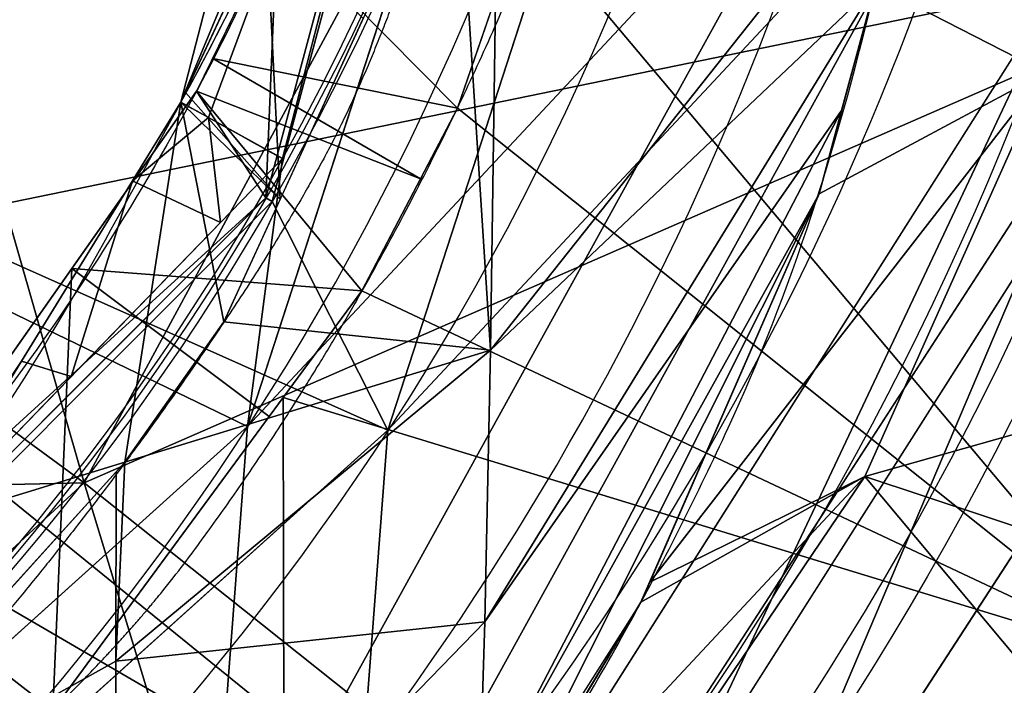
# Model space of a CAD drawing. Header units: millimetres. Extents: x -115 to 115, y -168 to 68.
# Tile 303 of 311: x 30 to 45, y -27 to -17. Entities that reach past the tile are written whole.
import ezdxf

# ---------------------------------------------------------------- set-up
doc = ezdxf.new("R2010")
doc.units = ezdxf.units.MM
doc.layers.add('100', color=7, linetype='Continuous', true_color=0xffffff)

msp = doc.modelspace()

# ---------------------------------------------------------------- linework, layer by layer
at = {"layer": '100', "color": 163, "linetype": 'Continuous', "extrusion": (0, 0, -1)}
msp.add_circle((0, 0, 49.99999999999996), 39.03610675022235, dxfattribs=at)
at = {"layer": '100', "color": 163, "linetype": 'Continuous'}
msp.add_circle((0, 0, -49.7986697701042), 38.91951514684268, dxfattribs=at)
at = {"layer": '100', "color": 163, "linetype": 'Continuous', "extrusion": (0, 0, -1)}
for centre, radius, start, end in [((-1.171784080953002e-15, 4.143383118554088e-17, -94.00000000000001), 68, 283.0679673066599, 256.9320326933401), ((-1.206143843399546e-15, 3.435976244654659e-17, -80.99999999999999), 65, 283.0679673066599, 256.9320326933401), ((-1.171784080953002e-15, 4.143383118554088e-17, -97.00000000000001), 51.02441921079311, 286.7387892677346, 253.2612107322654), ((-1.206143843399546e-15, 3.435976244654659e-17, -80.21468795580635), 50.45028773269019, 286.0923326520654, 253.9076673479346), ((-1.577721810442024e-30, -2.189528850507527e-47, 66.99999999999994), 42.49999999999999, 93.00180241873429, 273.0018024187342), ((-1.577721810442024e-30, 0, 49.99999999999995), 42.49999999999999, 93.00180241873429, 273.0018024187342), ((0, 0, -50), 38.84529946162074, 209.01147755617, 150.9892652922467), ((-1.577721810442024e-30, -1.094764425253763e-47, 51.20577136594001), 47.00000000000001, 118.2786293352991, 247.7249755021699), ((-1.577721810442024e-30, -1.094764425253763e-47, 65.79422863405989), 47.00000000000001, 118.2786293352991, 247.7249755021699), ((-1.171784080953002e-15, 4.143383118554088e-17, -100), 32.94127789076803, 283.1965942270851, 256.8034057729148), ((0, 0, -50), 38.84529946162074, 150.9892652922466, 209.01147755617), ((0, 0, -47.23112537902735), 37.00000000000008, 150.9892652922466, 209.0114775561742)]:
    msp.add_arc(centre, radius, start, end, dxfattribs=at)
at = {"layer": '100', "color": 163, "linetype": 'Continuous'}
for centre, radius, start, end in [((1.206143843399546e-15, 3.435976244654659e-17, 83.99999999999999), 68, 283.0679673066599, 256.9320326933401), ((1.206143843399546e-15, 3.435976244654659e-17, 80.99999999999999), 53.41795171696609, 285.9698255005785, 254.0301744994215), ((1.171784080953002e-15, 4.143383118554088e-17, 97.32142857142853), 49.08693978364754, 286.8231174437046, 253.1768825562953), ((-2.225613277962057, 0.05831476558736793, 49.99999999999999), 42.49999999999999, 266.9981975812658, 86.99819758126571), ((-2.225613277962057, 0.05831476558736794, 67), 42.49999999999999, 266.9981975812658, 86.99819758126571), ((-2.225613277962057, 0.05831476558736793, 65.79422863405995), 47.00000000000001, 292.2750244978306, 61.72137066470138), ((-2.225613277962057, 0.05831476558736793, 51.20577136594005), 47.00000000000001, 292.2750244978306, 61.72137066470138)]:
    msp.add_arc(centre, radius, start, end, dxfattribs=at)
at = {"layer": '100', "color": 163, "linetype": 'Continuous', "extrusion": (0.4849848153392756, 0.874522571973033, -4.078831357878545e-16)}
msp.add_arc((-40.00000000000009, 47.23112537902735), 3, 4.82384126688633e-11, 67.36245657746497, dxfattribs=at)
at = {"layer": '100', "color": 163, "linetype": 'Continuous'}
for points, knots in [([(5.500000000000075, 48.22118332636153, -3.356006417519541), (8.843492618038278, 47.93696190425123, -3.252109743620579), (12.17007273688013, 47.38536369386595, -3.047813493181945), (18.72599376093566, 45.66376233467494, -2.448763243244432), (21.83728518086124, 44.46446000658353, -2.024903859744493), (26.37774047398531, 42.36347203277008, -1.405790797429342), (27.87864075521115, 41.65374775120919, -1.150282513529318), (30.79299313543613, 40.13418312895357, -0.3834814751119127), (32.22497659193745, 39.32593613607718, 0.1117774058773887), (34.95318309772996, 37.66230146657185, 1.307352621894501), (36.2437341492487, 36.80815342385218, 2.00232219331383), (38.08775636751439, 35.53524561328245, 3.205647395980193), (38.68391094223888, 35.10842850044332, 3.634623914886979), (39.87460760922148, 34.30157559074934, 4.546402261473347), (40.4552258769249, 33.90579587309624, 5.051901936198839), (41.95660142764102, 32.57703915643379, 6.654369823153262), (42.89075959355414, 31.68307023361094, 7.764859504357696), (44.71110671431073, 29.87954523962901, 10.00766389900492), (45.60796411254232, 28.97488812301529, 11.13637137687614), (47.16708780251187, 26.96878933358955, 13.39558990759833), (47.8510788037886, 25.89543346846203, 14.53451790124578), (49.14961679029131, 23.69331171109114, 16.81538180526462), (49.76424483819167, 22.56313464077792, 17.96182887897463), (51.41920774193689, 19.01247567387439, 21.2723211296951), (52.26781825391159, 16.35236961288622, 23.32784474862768), (53.19232109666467, 11.90187634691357, 25.71665215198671), (53.44525096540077, 10.3602153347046, 26.3951732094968), (53.77296296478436, 7.118471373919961, 27.44145966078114), (53.86794885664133, 5.419585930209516, 27.8196702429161), (54.01125601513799, 1.995073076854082, 28.2873347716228), (54.03661265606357, 0.2447869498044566, 28.35981503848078), (53.97821803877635, -3.057360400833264, 28.18384256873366), (53.90229516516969, -4.682086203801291, 27.9466782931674), (53.69050085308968, -7.887577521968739, 27.21804821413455), (53.54166286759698, -9.478919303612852, 26.7125524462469), (53.07943116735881, -12.48048754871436, 25.43677281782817), (52.79464261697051, -13.91129221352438, 24.68160517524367), (51.77404493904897, -18.0207484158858, 22.11934356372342), (50.83578938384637, -20.44616960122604, 20.01372024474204), (48.52778358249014, -24.87054906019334, 15.65184999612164), (47.25265804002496, -26.98776770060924, 13.40710648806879), (44.86994897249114, -29.83247234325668, 10.13197661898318), (43.91491993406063, -30.62237758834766, 9.04984217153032), (42.14945856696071, -32.36367184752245, 6.892911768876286), (41.30182362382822, -33.27458760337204, 5.817124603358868), (39.17577321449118, -34.89153389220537, 3.874308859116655), (37.93592362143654, -35.69134346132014, 3.038959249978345), (35.47323636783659, -37.33921369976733, 1.570655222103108), (34.19566762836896, -38.15773704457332, 0.9370680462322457), (31.5216190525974, -39.73261494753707, -0.1384611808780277), (30.12810612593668, -40.49378066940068, -0.5806543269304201), (27.22445020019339, -41.96505631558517, -1.263284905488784), (25.71977436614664, -42.67515407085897, -1.483746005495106), (21.21725951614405, -44.74021758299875, -2.111267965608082), (18.12966582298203, -45.85030003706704, -2.513744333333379), (14.93328797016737, -46.65641755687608, -2.796799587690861)], [0, 0, 0, 0, 0.06249999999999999, 0.06249999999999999, 0.125, 0.125, 0.15625, 0.15625, 0.1875, 0.1875, 0.21875, 0.21875, 0.234375, 0.234375, 0.25, 0.25, 0.2812500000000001, 0.2812500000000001, 0.3125000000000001, 0.3125000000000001, 0.3437500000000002, 0.3437500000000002, 0.3750000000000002, 0.3750000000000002, 0.4375000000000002, 0.4375000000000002, 0.4687500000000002, 0.4687500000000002, 0.5000000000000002, 0.5000000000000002, 0.5312500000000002, 0.5312500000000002, 0.5625000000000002, 0.5625000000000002, 0.5937500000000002, 0.5937500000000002, 0.6250000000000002, 0.6250000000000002, 0.6875000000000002, 0.6875000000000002, 0.7500000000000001, 0.7500000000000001, 0.7812500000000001, 0.7812500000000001, 0.8125000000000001, 0.8125000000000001, 0.8437500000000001, 0.8437500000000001, 0.8750000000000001, 0.8750000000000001, 0.9062500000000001, 0.9062500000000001, 0.9375000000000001, 0.9375000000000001, 1, 1, 1, 1]), ([(9.499818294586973, -47.55666396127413, 3.678557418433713), (12.60057507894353, -46.95585818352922, 3.825944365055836), (15.6020397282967, -46.05660894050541, 4.059133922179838), (21.3385990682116, -43.63669490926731, 4.709932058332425), (24.10596770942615, -42.05013871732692, 5.033078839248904), (29.13240410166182, -38.61250811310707, 6.53666160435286), (31.44530393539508, -36.67584879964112, 7.70191645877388), (34.23765046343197, -33.81616965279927, 10.13288605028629), (35.05454582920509, -32.87530043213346, 11.08158573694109), (36.51250572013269, -30.96769794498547, 13.14135871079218), (37.13225477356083, -30.06190489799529, 14.29852975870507), (38.37024074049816, -28.15098485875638, 16.50481931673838), (38.95674674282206, -27.17410603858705, 17.607291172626), (40.06030826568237, -25.16405042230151, 19.80162909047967), (40.56230650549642, -24.16737294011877, 20.93397513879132), (42.02208614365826, -21.01157849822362, 24.15457861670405), (42.82593824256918, -18.58419373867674, 26.01575339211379), (43.74592470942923, -14.523517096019, 28.40550621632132), (44.00850327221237, -13.12463530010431, 29.10053318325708), (44.45627847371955, -10.21700776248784, 30.23255647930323), (44.63814950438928, -8.678159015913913, 30.59338200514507), (45.0003226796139, -3.958933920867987, 31.46896879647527), (45.12916660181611, -0.7176875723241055, 31.66115792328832), (44.9741568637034, 3.981772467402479, 31.36688311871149), (44.87852064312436, 5.54249140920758, 31.17344368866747), (44.64476489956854, 8.599409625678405, 30.60851321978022), (44.47096925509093, 10.10573300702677, 30.26537633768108), (43.81131157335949, 14.44310090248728, 28.60014688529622), (43.22564397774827, 17.12944438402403, 26.98430927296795), (42.05601807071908, 20.74972062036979, 24.20003533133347), (41.60106444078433, 21.9106953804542, 23.21880819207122), (40.638437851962, 24.01582521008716, 21.11202654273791), (40.14887860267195, 24.99085533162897, 19.99093535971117), (39.07377549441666, 26.97080762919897, 17.83023215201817), (38.49789681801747, 27.94156312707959, 16.75336028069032), (37.29129192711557, 29.82577857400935, 14.57681531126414), (36.68536118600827, 30.71907517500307, 13.44449161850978), (35.27965656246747, 32.59953826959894, 11.37563587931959), (34.47038563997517, 33.55932354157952, 10.38513991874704), (32.63708881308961, 35.4707117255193, 8.69586499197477), (31.61969124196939, 36.42793481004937, 8.002275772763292), (28.31859503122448, 39.23009226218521, 6.195506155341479), (25.78782720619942, 40.99079057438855, 5.427511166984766), (20.4388081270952, 44.07824668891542, 4.574639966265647), (17.55076331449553, 45.33684911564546, 4.249592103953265), (11.6543216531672, 47.19456644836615, 3.765350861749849), (8.618979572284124, 47.82166541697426, 3.608673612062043), (5.499999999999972, 48.15745406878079, 3.52779967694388)], [0, 0, 0, 0, 0.06250000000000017, 0.06250000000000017, 0.1250000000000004, 0.1250000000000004, 0.1875000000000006, 0.1875000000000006, 0.2187500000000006, 0.2187500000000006, 0.2500000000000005, 0.2500000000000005, 0.2812500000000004, 0.2812500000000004, 0.3125000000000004, 0.3125000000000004, 0.3750000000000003, 0.3750000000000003, 0.4062500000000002, 0.4062500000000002, 0.4375000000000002, 0.4375000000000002, 0.5, 0.5, 0.53125, 0.53125, 0.5624999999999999, 0.5624999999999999, 0.6249999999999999, 0.6249999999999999, 0.6562499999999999, 0.6562499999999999, 0.6874999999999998, 0.6874999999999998, 0.7187499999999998, 0.7187499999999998, 0.7499999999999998, 0.7499999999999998, 0.7812499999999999, 0.7812499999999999, 0.8124999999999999, 0.8124999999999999, 0.875, 0.875, 0.9375, 0.9375, 1, 1, 1, 1]), ([(38.79491690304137, 1.315119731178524, 40.86813583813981), (38.79492693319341, -5.260513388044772, 40.86813086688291), (37.81138902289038, -10.39496643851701, 41.32305013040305), (35.69724531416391, -16.48209621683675, 42.32257872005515), (35.24615473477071, -17.68128281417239, 42.54297252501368), (34.04925558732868, -19.91499766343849, 43.05762212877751), (33.35431029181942, -20.98513503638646, 43.29977259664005), (31.16121256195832, -24.17592980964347, 43.82970303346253), (29.5238275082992, -26.24236015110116, 43.96880025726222), (25.98044854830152, -30.03743033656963, 43.9235650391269), (23.92867467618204, -31.69882241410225, 43.82687481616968), (19.58324376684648, -34.60789968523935, 43.71872149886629), (17.29331136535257, -35.84014011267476, 43.66969027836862), (12.4693273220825, -37.84130863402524, 43.57378914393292), (9.934458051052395, -38.60238711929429, 43.52811328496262), (4.838270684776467, -39.58705732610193, 43.46082876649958), (2.249353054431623, -39.81953818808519, 43.4355857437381), (-5.634909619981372, -39.77542098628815, 43.49656003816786), (-10.81840024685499, -38.79938499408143, 43.75677128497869), (-18.13011706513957, -36.02249697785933, 44.22749107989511), (-20.45786249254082, -34.88795877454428, 44.38954422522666), (-24.90387120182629, -32.21136484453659, 44.65541058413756), (-27.03066059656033, -30.63029450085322, 44.78258317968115), (-29.92498364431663, -28.00602386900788, 44.73005881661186), (-30.86960387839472, -27.1149797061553, 44.6635095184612), (-32.55611966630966, -25.14726884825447, 44.49930651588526), (-33.27371458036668, -24.04709240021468, 44.42462818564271), (-35.44364808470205, -20.76250492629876, 44.19813866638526), (-36.63855510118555, -18.43976680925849, 44.08034873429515), (-39.66080140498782, -11.26547530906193, 43.83428292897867), (-40.82456853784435, -6.045685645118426, 43.80156047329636), (-40.99143120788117, 1.734591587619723, 43.79395063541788), (-40.7911772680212, 4.369605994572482, 43.80247056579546), (-39.89035479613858, 9.52334838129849, 43.84592578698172), (-39.19695092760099, 12.02822262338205, 43.8810287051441), (-37.36056260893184, 16.9039682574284, 44.01587301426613), (-36.2064481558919, 19.28635046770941, 44.1187951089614), (-34.22476020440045, 22.65328292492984, 44.32212007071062), (-33.4966156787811, 23.72987707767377, 44.39365930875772), (-32.01135951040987, 25.86311029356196, 44.5439670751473), (-31.12951580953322, 26.83550519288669, 44.64314556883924), (-28.23009528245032, 29.58405325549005, 44.81102577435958), (-26.21495974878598, 31.29621078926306, 44.72371124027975), (-21.78979600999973, 34.17995602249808, 44.47461933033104), (-19.41272164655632, 35.42315731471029, 44.31581790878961), (-12.11176096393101, 38.46387053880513, 43.83846818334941), (-6.829163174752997, 39.59880254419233, 43.53140740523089), (3.680504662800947, 39.96072025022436, 43.40185955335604), (9.049927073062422, 39.10029064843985, 43.50787225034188), (16.41242555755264, 36.26454439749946, 43.65036755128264), (18.79438103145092, 35.05688230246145, 43.70104152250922), (23.27251178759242, 32.19497786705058, 43.8089338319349), (25.36222597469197, 30.59111457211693, 43.88879290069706), (29.05955300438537, 26.82229662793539, 43.98163025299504), (30.74549112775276, 24.70944258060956, 43.88409444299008), (33.01873197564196, 21.49846694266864, 43.39627743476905), (33.73431497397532, 20.41265150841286, 43.17481566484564), (35.0172207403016, 18.16486164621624, 42.65372856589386), (35.51801457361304, 16.95402557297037, 42.4062316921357), (36.85876020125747, 13.20531838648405, 41.7754679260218), (37.55994717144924, 10.63334117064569, 41.43303917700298), (38.29053937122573, 6.676878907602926, 41.09277922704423), (38.4775483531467, 5.350875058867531, 41.00813624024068), (38.72976766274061, 2.685888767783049, 40.89589071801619), (38.79491690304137, 1.315119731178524, 40.86813583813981), (38.79492693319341, -5.260513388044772, 40.86813086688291)], [-0.01562499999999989, -0.01562499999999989, 0, 0, 0.06250000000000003, 0.06250000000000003, 0.07812500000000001, 0.07812500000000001, 0.09375000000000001, 0.09375000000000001, 0.125, 0.125, 0.15625, 0.15625, 0.1875, 0.1875, 0.2187499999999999, 0.2187499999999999, 0.2499999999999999, 0.2499999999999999, 0.3124999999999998, 0.3124999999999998, 0.3437499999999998, 0.3437499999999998, 0.3749999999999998, 0.3749999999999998, 0.3906249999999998, 0.3906249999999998, 0.4062499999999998, 0.4062499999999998, 0.4374999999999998, 0.4374999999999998, 0.4999999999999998, 0.4999999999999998, 0.5312499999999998, 0.5312499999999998, 0.5624999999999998, 0.5624999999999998, 0.5937499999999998, 0.5937499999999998, 0.6093749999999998, 0.6093749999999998, 0.6249999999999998, 0.6249999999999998, 0.6562499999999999, 0.6562499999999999, 0.6874999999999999, 0.6874999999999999, 0.7499999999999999, 0.7499999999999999, 0.8124999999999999, 0.8124999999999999, 0.8437499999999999, 0.8437499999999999, 0.8749999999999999, 0.8749999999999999, 0.90625, 0.90625, 0.921875, 0.921875, 0.9375, 0.9375, 0.9687500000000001, 0.9687500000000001, 0.9843750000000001, 0.9843750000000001, 1, 1, 1.0625, 1.0625]), ([(-35.26833230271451, -17.64026492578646, -42.5335013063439), (-33.40268805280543, -21.12091211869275, -43.33550713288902), (-31.84642606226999, -23.23537784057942, -43.72095552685), (-28.52792634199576, -27.37992635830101, -44.0087126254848), (-26.70423549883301, -29.36297916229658, -43.91751301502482), (-20.55498562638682, -34.34207710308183, -43.72084312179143), (-15.75546352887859, -36.85936334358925, -43.62931280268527), (-8.116320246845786, -39.03886212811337, -43.50116416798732), (-5.469494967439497, -39.5042896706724, -43.46291794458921), (-0.2113243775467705, -39.88984798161, -43.44021135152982), (2.428242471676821, -39.82412365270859, -43.46406733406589), (10.37557307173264, -38.91587745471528, -43.69706352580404), (15.47927394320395, -37.37108199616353, -44.05939395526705), (22.52682146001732, -33.73508186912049, -44.51804533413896), (24.75366438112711, -32.34391035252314, -44.66040318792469), (27.84867535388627, -29.89288241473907, -44.76063934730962), (28.83764859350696, -29.01190978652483, -44.76442864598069), (30.77414658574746, -27.18428914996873, -44.67831512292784), (31.69471706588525, -26.2245359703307, -44.58550224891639), (34.04225780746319, -23.08615718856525, -44.33774396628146), (35.37372940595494, -20.83512686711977, -44.2018549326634), (37.70505081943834, -16.10660969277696, -43.98728887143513), (38.65662249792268, -13.66219228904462, -43.91872568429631), (40.80350953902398, -6.147726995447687, -43.7907984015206), (41.27374132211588, -0.7945069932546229, -43.78107806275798), (40.42043279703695, 6.976634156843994, -43.82016120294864), (39.87742274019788, 9.577024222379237, -43.84359567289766), (38.31879010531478, 14.58777285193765, -43.94158944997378), (37.31589621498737, 16.9974254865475, -44.01903005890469), (35.50648302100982, 20.48070464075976, -44.1905140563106), (34.86292388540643, 21.63264446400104, -44.25632656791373), (33.4201194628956, 23.831723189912, -44.40830726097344), (32.71142823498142, 24.94309422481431, -44.47558197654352), (31.04397283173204, 26.94028983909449, -44.64343227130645), (30.09323002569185, 27.83465735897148, -44.71792782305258), (28.15831795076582, 29.59889661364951, -44.76330925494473), (27.15632983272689, 30.46320262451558, -44.74370340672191), (24.01388180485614, 32.84596336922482, -44.62036985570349), (21.77070046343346, 34.17904389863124, -44.46967116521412), (17.06904705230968, 36.48325407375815, -44.16365207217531), (14.60583439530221, 37.4268445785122, -43.99686137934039), (7.096518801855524, 39.55454022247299, -43.56893803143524), (1.773161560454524, 40.10462298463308, -43.42401733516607), (-8.563318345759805, 39.20213950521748, -43.48601592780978), (-13.71102501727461, 37.67088774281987, -43.59227546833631), (-20.60342957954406, 33.9968744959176, -43.74284642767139), (-22.82233619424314, 32.52979082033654, -43.79141047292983), (-26.8532224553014, 29.21650710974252, -43.92440089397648), (-28.60012684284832, 27.29361956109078, -44.00569786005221), (-31.85616133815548, 23.21846960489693, -43.71669543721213), (-33.40537931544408, 21.09563761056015, -43.33097330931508), (-35.21608206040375, 17.74634332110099, -42.55796717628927), (-35.67058989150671, 16.55226473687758, -42.33515702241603), (-36.51739038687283, 14.12613257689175, -41.93510271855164), (-36.89808615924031, 12.88642205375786, -41.75169094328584), (-38.56426630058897, 6.588425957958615, -40.95458005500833), (-39.0884591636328, 1.313298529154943, -40.73666414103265), (-38.38395686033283, -6.439749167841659, -41.04959798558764), (-37.91237961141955, -9.032907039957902, -41.26656226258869), (-36.92722561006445, -12.78590966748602, -41.73761645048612), (-36.55192051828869, -14.01875651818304, -41.91844206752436), (-35.70916418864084, -16.45024062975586, -42.31700397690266), (-35.26833230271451, -17.64026492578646, -42.5335013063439), (-33.40268805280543, -21.12091211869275, -43.33550713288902)], [-0.015625, -0.015625, 0, 0, 0.03125, 0.03125, 0.0625, 0.0625, 0.125, 0.125, 0.15625, 0.15625, 0.1875, 0.1875, 0.25, 0.25, 0.28125, 0.28125, 0.296875, 0.296875, 0.3125, 0.3125, 0.34375, 0.34375, 0.375, 0.375, 0.4375, 0.4375, 0.46875, 0.46875, 0.5, 0.5, 0.515625, 0.515625, 0.53125, 0.53125, 0.546875, 0.546875, 0.5625, 0.5625, 0.59375, 0.59375, 0.625, 0.625, 0.6875, 0.6875, 0.75, 0.75, 0.78125, 0.78125, 0.8125, 0.8125, 0.84375, 0.84375, 0.859375, 0.859375, 0.875, 0.875, 0.9375, 0.9375, 0.96875, 0.96875, 0.984375, 0.984375, 1, 1, 1.03125, 1.03125]), ([(32.35733516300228, -17.94443816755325, 47.23112537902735), (31.36890465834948, -19.72677188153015, 46.67280692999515), (30.41392829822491, -21.5681204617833, 46.35054753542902), (28.06045820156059, -25.00194769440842, 45.96981682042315), (26.65878139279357, -26.62729985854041, 45.90008604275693), (23.50653064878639, -29.38795106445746, 45.94267311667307), (21.80251150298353, -30.60229609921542, 45.99894333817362), (18.20982767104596, -32.79300631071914, 46.06791642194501), (16.32546901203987, -33.74010883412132, 46.09865275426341), (10.50669154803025, -36.07866287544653, 46.19585321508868), (6.335359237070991, -36.9788606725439, 46.28261333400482), (-1.988945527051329, -37.45291264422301, 46.30098646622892), (-6.225755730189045, -37.06989170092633, 46.11482562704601), (-14.35780236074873, -35.40235151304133, 45.60986506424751), (-18.39155798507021, -34.1079449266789, 45.38555566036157), (-23.92937613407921, -31.12090662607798, 45.30521229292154), (-25.69079273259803, -29.97039946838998, 45.31102715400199), (-28.81817262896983, -27.10429055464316, 45.31374423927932), (-30.06237448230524, -25.43605429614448, 45.30558568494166), (-33.29705725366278, -20.06522161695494, 45.35065827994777), (-34.99712722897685, -16.21703502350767, 45.47134130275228), (-37.40334029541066, -8.284834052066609, 45.58415255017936), (-38.07201219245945, -4.063885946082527, 45.60015604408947), (-38.05622838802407, 4.222557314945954, 45.59938811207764), (-37.39207036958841, 8.362335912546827, 45.58369873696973), (-34.93358338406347, 16.38288427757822, 45.4685525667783), (-33.22849300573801, 20.20062026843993, 45.34868365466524), (-29.94685313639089, 25.59255981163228, 45.3053878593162), (-28.67928613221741, 27.23627438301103, 45.31321481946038), (-25.59097675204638, 30.03433949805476, 45.3104706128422), (-23.80191284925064, 31.20974860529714, 45.3055880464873), (-18.27626893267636, 34.14598012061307, 45.38924171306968), (-14.2245163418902, 35.44599477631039, 45.61515918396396), (-6.085625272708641, 37.08707631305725, 46.12246450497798), (-1.909528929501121, 37.45890425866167, 46.30377409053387), (6.479501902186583, 36.96104188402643, 46.27743771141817), (10.5725544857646, 36.06267086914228, 46.19598020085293), (16.4263537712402, 33.69310244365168, 46.09750398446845), (18.28673148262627, 32.7498268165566, 46.06687250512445), (21.83750355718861, 30.57672575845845, 45.99818669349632), (23.54461762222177, 29.36092411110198, 45.94094036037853), (26.71294991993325, 26.57334220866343, 45.90061004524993), (28.06189164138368, 24.99852388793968, 45.9707311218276), (30.40414218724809, 21.58336220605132, 46.34855791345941), (31.3719849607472, 19.72127181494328, 46.67449397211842), (32.35756781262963, 17.94401864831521, 47.23112537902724)], [0, 0, 0, 0, 0.03124999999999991, 0.03124999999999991, 0.06249999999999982, 0.06249999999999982, 0.09374999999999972, 0.09374999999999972, 0.1249999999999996, 0.1249999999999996, 0.1874999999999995, 0.1874999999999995, 0.2499999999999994, 0.2499999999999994, 0.3124999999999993, 0.3124999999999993, 0.3437499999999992, 0.3437499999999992, 0.3749999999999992, 0.3749999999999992, 0.4374999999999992, 0.4374999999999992, 0.4999999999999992, 0.4999999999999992, 0.5624999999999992, 0.5624999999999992, 0.6249999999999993, 0.6249999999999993, 0.6562499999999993, 0.6562499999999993, 0.6874999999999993, 0.6874999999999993, 0.7499999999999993, 0.7499999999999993, 0.8124999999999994, 0.8124999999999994, 0.8749999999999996, 0.8749999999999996, 0.9062499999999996, 0.9062499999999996, 0.9374999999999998, 0.9374999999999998, 0.9687499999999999, 0.9687499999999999, 1, 1, 1, 1]), ([(-32.87789584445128, 16.97185802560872, -46.99999999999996), (-30.98448002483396, 20.63978454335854, -47.3905112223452), (-28.49311297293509, 24.03892289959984, -47.55895071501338), (-22.54441979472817, 29.69259648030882, -47.57118242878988), (-19.04480209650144, 32.0362469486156, -47.50639756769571), (-11.56589676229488, 35.42066520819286, -47.45376133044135), (-7.495890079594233, 36.49454465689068, -47.42381991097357), (0.6705477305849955, 37.24728325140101, -47.4014136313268), (4.869292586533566, 36.9369941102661, -47.44170774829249), (12.84079982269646, 35.02016559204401, -47.67334432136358), (16.71920620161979, 33.38990694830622, -47.84116321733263), (23.64572690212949, 29.02134437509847, -48.11235814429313), (26.78436290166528, 26.19662361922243, -48.18683416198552), (31.75784000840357, 19.69666641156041, -47.93237520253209), (33.74472471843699, 15.99215717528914, -47.82956151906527), (36.39915450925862, 8.23299997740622, -47.7414050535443), (37.09190284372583, 4.084864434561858, -47.73361726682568), (37.09023377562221, -4.099763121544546, -47.73351704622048), (36.39452105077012, -8.250404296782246, -47.74131345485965), (33.74159321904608, -15.99762540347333, -47.830135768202), (31.75398697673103, -19.70398426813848, -47.93521356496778), (26.78365073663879, -26.19814097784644, -48.18891273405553), (23.64514471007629, -29.0217378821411, -48.10966662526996), (16.70378038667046, -33.39869645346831, -47.84100534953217), (12.82229786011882, -35.02663775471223, -47.67051805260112), (4.844544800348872, -36.94062413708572, -47.44181609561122), (0.6405657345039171, -37.2473278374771, -47.40108743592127), (-7.517386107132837, -36.48960506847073, -47.4233410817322), (-11.59391288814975, -35.41078287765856, -47.45440372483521), (-19.05773345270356, -32.02767840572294, -47.50657091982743), (-22.55828877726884, -29.68168961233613, -47.57148907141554), (-28.50004167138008, -24.03006284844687, -47.5586277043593), (-30.98402754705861, -20.64046147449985, -47.39063345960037), (-32.8775194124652, -16.9725872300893, -46.99999999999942)], [0, 0, 0, 0, 0.06250000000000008, 0.06250000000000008, 0.1250000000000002, 0.1250000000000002, 0.1875000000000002, 0.1875000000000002, 0.2500000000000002, 0.2500000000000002, 0.3125000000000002, 0.3125000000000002, 0.3750000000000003, 0.3750000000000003, 0.4375000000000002, 0.4375000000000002, 0.5000000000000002, 0.5000000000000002, 0.5625000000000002, 0.5625000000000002, 0.6250000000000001, 0.6250000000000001, 0.6875000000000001, 0.6875000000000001, 0.7500000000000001, 0.7500000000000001, 0.8125000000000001, 0.8125000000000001, 0.875, 0.875, 0.9375, 0.9375, 1, 1, 1, 1]), ([(32.35733516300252, -17.94443816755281, 47.23112537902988), (33.10538903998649, -16.59555057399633, 46.92499266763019), (33.76431542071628, -15.21139574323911, 46.5357953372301), (34.92104893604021, -12.32622803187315, 45.87499866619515), (35.40917442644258, -10.84447533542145, 45.58868098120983), (36.58557841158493, -6.335974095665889, 44.91453581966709), (36.99921652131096, -3.195226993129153, 44.70616537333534), (37.00078124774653, 3.177056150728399, 44.70537877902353), (36.59407459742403, 6.291488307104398, 44.90978966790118), (35.41836390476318, 10.81511805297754, 45.58337746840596), (34.92647441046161, 12.31103647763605, 45.87191398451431), (33.76976233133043, 15.19945347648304, 46.53286392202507), (33.10983737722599, 16.58748787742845, 46.92332049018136), (32.3575678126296, 17.94401864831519, 47.2311253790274)], [0, 0, 0, 0, 0.125, 0.125, 0.2499999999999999, 0.2499999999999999, 0.5, 0.5, 0.75, 0.75, 0.875, 0.875, 1, 1, 1, 1])]:
    msp.add_open_spline(points, degree=3, knots=knots, dxfattribs=at)
for points in [[(42.44168475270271, -2.225613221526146, -67.00000166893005), (35.64276918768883, -23.14827963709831, -67.00000166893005), (13.08147516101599, -13.08147516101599, -67.00000166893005), (18.50000023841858, 0, -67.00000166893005)], [(33.41715782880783, -23.08996580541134, 67.00000166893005), (40.21607339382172, -2.167298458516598, 67.00000166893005), (18.99999938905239, 3.903127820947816e-15, 67.00000166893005), (13.43502849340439, -13.43502849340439, 67.00000166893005)], [(33.80626067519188, -19.5180531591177, -50.00000074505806), (39.0361063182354, 0, -50.00000074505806), (38.91951590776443, 0, -49.79867115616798), (33.70529040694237, -19.45975795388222, -49.79867115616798)], [(35.64276918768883, -23.14827963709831, -50.00000074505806), (42.44168475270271, -2.225613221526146, -50.00000074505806), (39.0361063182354, 0, -50.00000074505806), (33.80626067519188, -19.5180531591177, -50.00000074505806)], [(49.27103593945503, 0.1158925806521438, 80.21468669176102), (47.62323573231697, -16.65109023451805, 80.21468669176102), (36.93821653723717, -12.68090587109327, 74.63719695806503)], [(37.00000047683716, -0.0002398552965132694, 47.23112657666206), (32.35733509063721, -17.94443838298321, 47.23112657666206), (34.5466136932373, -13.24883196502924, 46.088557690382)], [(40.21607339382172, -2.167298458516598, 50.00000074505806), (33.41715782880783, -23.08996580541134, 50.00000074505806), (33.97108986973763, -18.83937977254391, 50.00000074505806), (38.84530067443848, -0.000251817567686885, 50.00000074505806)], [(23.91741424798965, -22.65138179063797, 100.0000014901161), (32.43260085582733, -5.766639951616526, 100.0000014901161), (19.06231604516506, -7.541758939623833, 100.0000014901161)], [(32.35733509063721, -17.94443838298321, 47.23112657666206), (35.45984625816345, -5.953037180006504, 47.23112657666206), (37.22833096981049, -6.249933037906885, 50.00000074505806)], [(37.22833096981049, -6.249933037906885, 50.00000074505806), (32.79773890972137, -18.18867214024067, 48.89484122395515), (32.35733509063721, -17.94443838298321, 47.23112657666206)], [(37.22833096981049, -6.249933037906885, 50.00000074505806), (33.97108986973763, -18.83937977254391, 50.00000074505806), (32.79773890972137, -18.18867214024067, 48.89484122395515)], [(30.81931918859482, -23.98763969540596, 74.63719695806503), (21.50466665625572, -17.15282537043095, 71.3353380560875), (26.41887962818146, -8.641159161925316, 71.3353380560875)], [(26.41887962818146, -8.641159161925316, 71.3353380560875), (36.93821653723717, -12.68090587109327, 74.63719695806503), (30.81931918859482, -23.98763969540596, 74.63719695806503)], [(39.43115100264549, -10.25531347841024, -43.88279467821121), (36.75077855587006, -18.03629845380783, -44.07530650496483), (33.88652205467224, -15.14591928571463, -47.83074557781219)], [(46.27497121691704, -16.11779257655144, 97.32142835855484), (30.12026101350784, -10.35177521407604, 100.0000014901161), (25.00906400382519, -20.48675157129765, 100.0000014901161)], [(42.93997585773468, -12.90115900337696, 65.79422950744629), (37.2723825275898, -11.22606918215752, 67.00000166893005), (33.41715782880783, -23.08996580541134, 67.00000166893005)], [(33.41715782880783, -23.08996580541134, 50.00000074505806), (37.2723825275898, -11.22606918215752, 50.00000074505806), (42.93997585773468, -12.90115900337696, 51.20577290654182)], [(36.72774136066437, -13.39826826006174, 41.83337837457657), (37.27638348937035, -21.87829278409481, 39.12158310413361), (37.42904961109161, -11.14832796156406, 41.47563129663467)], [(37.42904961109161, -11.14832796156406, 41.47563129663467), (37.27638348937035, -21.87829278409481, 39.12158310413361), (41.86668992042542, -16.08902774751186, 34.22443568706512)], [(45.16558721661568, -12.95947376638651, -51.20577290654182), (39.49799761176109, -11.28438394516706, -50.00000074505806), (35.64276918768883, -23.14827963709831, -50.00000074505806)], [(35.64276918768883, -23.14827963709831, -67.00000166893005), (39.49799761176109, -11.28438394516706, -67.00000166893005), (45.16558721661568, -12.95947376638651, -65.79422950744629)], [(30.81931918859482, -23.98763969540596, 74.63719695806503), (36.93821653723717, -12.68090587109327, 74.63719695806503), (47.62323573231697, -16.65109023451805, 80.21468669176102)], [(32.79222920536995, -31.29053860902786, 65.79422950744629), (32.79222920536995, -31.29053860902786, 51.20577290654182), (42.96577721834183, -12.85439915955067, 51.20577290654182), (42.96577721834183, -12.85439915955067, 65.79422950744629)], [(33.41715782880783, -23.08996580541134, 67.00000166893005), (32.79222920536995, -31.29053860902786, 65.79422950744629), (42.93997585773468, -12.90115900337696, 65.79422950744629)], [(42.93997585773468, -12.90115900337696, 51.20577290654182), (32.79222920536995, -31.29053860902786, 51.20577290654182), (33.41715782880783, -23.08996580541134, 50.00000074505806)], [(45.19139230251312, -12.91271392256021, -65.79422950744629), (45.19139230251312, -12.91271392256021, -51.20577290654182), (35.01784428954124, -31.34885430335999, -51.20577290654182), (35.01784428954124, -31.34885430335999, -65.79422950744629)], [(35.64276918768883, -23.14827963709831, -50.00000074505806), (35.01784428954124, -31.34885430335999, -51.20577290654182), (45.16558721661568, -12.95947376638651, -51.20577290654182)], [(45.16558721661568, -12.95947376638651, -65.79422950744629), (35.01784428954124, -31.34885430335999, -65.79422950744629), (35.64276918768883, -23.14827963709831, -67.00000166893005)], [(13.08147516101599, -13.08147516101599, -67.00000166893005), (35.64276918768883, -23.14827963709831, -67.00000166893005), (19.2934051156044, -37.86838427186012, -67.00000166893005)], [(17.06779189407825, -37.810068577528, 67.00000166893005), (33.41715782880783, -23.08996580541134, 67.00000166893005), (13.43502849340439, -13.43502849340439, 67.00000166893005), (1.496198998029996e-14, -18.99999938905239, 67.00000166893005)], [(37.27638348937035, -21.87829278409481, 39.12158310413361), (36.72774136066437, -13.39826826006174, 41.83337837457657), (33.04127603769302, -21.42992243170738, 43.36835071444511)], [(46.08851671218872, -17.47364737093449, 21.58802933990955), (47.20176756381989, -13.56437709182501, 24.16394650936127), (43.39131712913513, -16.08670316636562, 27.48451195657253)], [(37.8042571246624, -14.97810240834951, -43.99964213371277), (47.54898697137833, -13.88551853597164, -41.23436659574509), (47.77686297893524, -26.84145048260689, -37.84425929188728)], [(33.70529040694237, -19.45975795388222, -49.79867115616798), (34.9975973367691, -14.63679783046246, -49.79867115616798), (33.88652205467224, -15.14591928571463, -47.83074557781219)], [(47.77686297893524, -26.84145048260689, -37.84425929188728), (36.75077855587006, -18.03629845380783, -44.07530650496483), (37.8042571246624, -14.97810240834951, -43.99964213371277)], [(33.71312841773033, -15.03650844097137, 46.52354493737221), (32.42973610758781, -17.78914965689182, 47.19334095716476), (33.93252938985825, -19.48815584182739, 42.99724847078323)], [(33.88652205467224, -15.14591928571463, -47.83074557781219), (32.60738402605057, -17.76959374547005, -47.88945615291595), (33.70529040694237, -19.45975795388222, -49.79867115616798)], [(32.8618697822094, -17.24760793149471, -47.87777364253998), (33.88652205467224, -15.14591928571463, -47.83074557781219), (36.75077855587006, -18.03629845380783, -44.07530650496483)], [(33.93252938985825, -19.48815584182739, 42.99724847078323), (35.2502204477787, -16.61732047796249, 42.44858771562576), (33.71312841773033, -15.03650844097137, 46.52354493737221)], [(46.47236689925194, -15.80653712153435, 97.32142835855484), (38.47483173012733, -28.4170713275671, 97.32142835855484), (39.98972102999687, -29.53462302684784, 97.00000286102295)], [(39.98972102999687, -29.53462302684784, 97.00000286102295), (48.29050600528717, -16.47781766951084, 97.00000286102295), (46.47236689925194, -15.80653712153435, 97.32142835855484)], [(43.39131712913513, -16.08670316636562, 27.48451195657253), (37.27638348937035, -21.87829278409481, 39.12158310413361), (37.18598932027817, -26.19398199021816, 35.40809452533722)], [(42.85135865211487, -18.07728968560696, 26.13454312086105), (43.39131712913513, -16.08670316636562, 27.48451195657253), (37.18598932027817, -26.19398199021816, 35.40809452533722)], [(41.86668992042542, -16.08902774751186, 34.22443568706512), (37.27638348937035, -21.87829278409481, 39.12158310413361), (43.39131712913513, -16.08670316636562, 27.48451195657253)], [(43.39131712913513, -16.08670316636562, 27.48451195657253), (42.49343276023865, -19.39679309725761, 25.23968741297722), (46.08851671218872, -17.47364737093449, 21.58802933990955)], [(25.00906400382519, -20.48675157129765, 100.0000014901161), (37.22260519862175, -30.39158321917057, 97.32142835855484), (46.27497121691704, -16.11779257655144, 97.32142835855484)], [(48.29050600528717, -16.47781766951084, 97.00000286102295), (35.41184961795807, -36.73543781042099, 97.00000286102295), (45.30495032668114, -32.91597589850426, 97.00000286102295), (48.24157431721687, -31.11641108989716, 97.00000286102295)], [(47.62323573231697, -16.65109023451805, 80.21468669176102), (38.77362236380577, -30.31442500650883, 80.21468669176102), (30.81931918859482, -23.98763969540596, 74.63719695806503)], [(17.38649047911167, -24.28571507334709, 71.3353380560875), (21.50466665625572, -17.15282537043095, 71.3353380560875), (30.81931918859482, -23.98763969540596, 74.63719695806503)], [(32.60738402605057, -17.76959374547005, -47.88945615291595), (32.8618697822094, -17.24760793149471, -47.87777364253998), (36.16019710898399, -19.16166767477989, -44.13201287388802)], [(36.75077855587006, -18.03629845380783, -44.07530650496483), (36.16019710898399, -19.16166767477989, -44.13201287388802), (32.8618697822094, -17.24760793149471, -47.87777364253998)], [(46.08851671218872, -17.47364737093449, 21.58802933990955), (42.49343276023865, -19.39679309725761, 25.23968741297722), (39.80479761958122, -25.56102909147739, 19.32524517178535)], [(39.80479761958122, -25.56102909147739, 19.32524517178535), (43.2218499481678, -23.88763427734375, 15.81487432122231), (46.08851671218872, -17.47364737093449, 21.58802933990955)], [(50.03643408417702, -21.96178399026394, 18.51138845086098), (46.08851671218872, -17.47364737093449, 21.58802933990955), (43.2218499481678, -23.88763427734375, 15.81487432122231)], [(40.43291509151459, -33.0362357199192, 81.00000023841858), (38.1946787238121, -31.20828419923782, 80.21468669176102), (46.97302356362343, -17.65498518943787, 80.21468669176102)], [(46.97302356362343, -17.65498518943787, 80.21468669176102), (49.74982514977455, -18.70184950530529, 81.00000023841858), (40.43291509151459, -33.0362357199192, 81.00000023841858)], [(33.70529040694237, -19.45975795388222, -49.79867115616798), (32.60738402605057, -17.76959374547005, -47.88945615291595), (27.32194401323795, -25.27789771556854, -48.13202470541)], [(30.62486834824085, -20.58588340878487, -47.98043891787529), (32.60738402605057, -17.76959374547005, -47.88945615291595), (35.22901609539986, -20.93604952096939, -44.2214235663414)], [(33.93252938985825, -19.48815584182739, 42.99724847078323), (32.42973610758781, -17.78914965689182, 47.19334095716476), (32.35733509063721, -17.94443838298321, 47.23112657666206)], [(32.60738402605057, -17.76959374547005, -47.88945615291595), (36.16019710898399, -19.16166767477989, -44.13201287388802), (35.22901609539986, -20.93604952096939, -44.2214235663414)], [(47.21629992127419, -33.83177891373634, 81.00000023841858), (46.50002717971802, -35.56100651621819, 81.00000023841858), (36.64056584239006, -38.87089341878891, 81.00000023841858), (50.3486730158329, -17.78050325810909, 81.00000023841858)], [(31.46480396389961, -23.6593633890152, 43.70839521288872), (32.35733509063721, -17.94443838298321, 47.23112657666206), (28.22278253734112, -24.6549416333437, 46.04081809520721)], [(32.35733509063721, -17.94443838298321, 47.23112657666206), (31.46480396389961, -23.6593633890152, 43.70839521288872), (33.04127603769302, -21.42992243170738, 43.36835071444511)], [(31.58912062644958, -19.19127255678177, 47.00996354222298), (32.35733509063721, -17.94443838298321, 47.23112657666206), (32.79773890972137, -18.18867214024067, 48.89484122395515)], [(32.35733509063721, -17.94443838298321, 47.23112657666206), (33.04127603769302, -21.42992243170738, 43.36835071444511), (33.93252938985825, -19.48815584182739, 42.99724847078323)], [(35.22901609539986, -20.93604952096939, -44.2214235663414), (36.75077855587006, -18.03629845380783, -44.07530650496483), (47.77686297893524, -26.84145048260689, -37.84425929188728)], [(37.18598932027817, -26.19398199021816, 35.40809452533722), (37.09636628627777, -29.10526283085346, 30.45929782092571), (42.85135865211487, -18.07728968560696, 26.13454312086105)], [(42.49343276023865, -19.39679309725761, 25.23968741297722), (42.85135865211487, -18.07728968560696, 26.13454312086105), (37.09636628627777, -29.10526283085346, 30.45929782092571)], [(32.79773890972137, -18.18867214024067, 48.89484122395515), (32.9870730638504, -19.85443942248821, 50.00000074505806), (31.58912062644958, -19.19127255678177, 47.00996354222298)], [(32.79773890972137, -18.18867214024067, 48.89484122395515), (33.97108986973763, -18.83937977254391, 50.00000074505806), (32.9870730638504, -19.85443942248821, 50.00000074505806)], [(33.41715782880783, -23.08996580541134, 50.00000074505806), (17.06779189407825, -37.810068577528, 50.00000074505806), (19.88506689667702, -33.3697684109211, 50.00000074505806), (33.97108986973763, -18.83937977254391, 50.00000074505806)], [(30.61627596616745, -22.30002731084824, 50.00000074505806), (29.8237781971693, -22.05647528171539, 46.50173336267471), (31.58912062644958, -19.19127255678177, 47.00996354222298)], [(31.58912062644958, -19.19127255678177, 47.00996354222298), (32.9870730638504, -19.85443942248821, 50.00000074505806), (30.61627596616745, -22.30002731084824, 50.00000074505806)], [(19.2934051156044, -37.86838427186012, -50.00000074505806), (35.64276918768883, -23.14827963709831, -50.00000074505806), (33.80626067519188, -19.5180531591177, -50.00000074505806), (19.5180531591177, -33.80626067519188, -50.00000074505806)], [(19.5180531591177, -33.80626067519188, -50.00000074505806), (33.80626067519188, -19.5180531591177, -50.00000074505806), (33.70529040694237, -19.45975795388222, -49.79867115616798), (19.45975795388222, -33.70529040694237, -49.79867115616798)], [(27.32194401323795, -25.27789771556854, -48.13202470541), (26.58252231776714, -26.58252231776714, -49.79867115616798), (33.70529040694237, -19.45975795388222, -49.79867115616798)], [(42.49343276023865, -19.39679309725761, 25.23968741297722), (37.09636628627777, -29.10526283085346, 30.45929782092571), (37.01512515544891, -30.3219873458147, 24.82438087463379)], [(37.01512515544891, -30.3219873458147, 24.82438087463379), (39.6648682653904, -25.88184922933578, 19.0174262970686), (42.49343276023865, -19.39679309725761, 25.23968741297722)], [(37.22260519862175, -30.39158321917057, 97.32142835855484), (25.00906400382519, -20.48675157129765, 100.0000014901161), (23.91741424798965, -22.65138179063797, 100.0000014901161)], [(30.32497689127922, -27.6024229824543, -44.69363018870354), (27.32194401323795, -25.27789771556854, -48.13202470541), (30.62486834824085, -20.58588340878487, -47.98043891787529)], [(30.62486834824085, -20.58588340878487, -47.98043891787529), (33.75948220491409, -22.93368056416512, -44.36292126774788), (30.32497689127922, -27.6024229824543, -44.69363018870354)], [(35.22901609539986, -20.93604952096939, -44.2214235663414), (33.75948220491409, -22.93368056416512, -44.36292126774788), (30.62486834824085, -20.58588340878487, -47.98043891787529)], [(33.98072719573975, -22.63293042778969, -44.34162005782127), (35.22901609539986, -20.93604952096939, -44.2214235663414), (47.77686297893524, -26.84145048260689, -37.84425929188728)], [(37.27638348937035, -21.87829278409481, 39.12158310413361), (33.04127603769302, -21.42992243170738, 43.36835071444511), (31.46480396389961, -23.6593633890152, 43.70839521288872)], [(31.32361173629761, -26.81556157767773, 42.52717643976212), (37.27638348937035, -21.87829278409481, 39.12158310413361), (31.46480396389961, -23.6593633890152, 43.70839521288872)], [(37.18598932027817, -26.19398199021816, 35.40809452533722), (37.27638348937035, -21.87829278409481, 39.12158310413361), (31.32361173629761, -26.81556157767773, 42.52717643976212)], [(43.2218499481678, -23.88763427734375, 15.81487432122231), (47.91586473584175, -25.44140070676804, 14.88597318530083), (50.03643408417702, -21.96178399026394, 18.51138845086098)], [(27.51524187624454, -25.49888752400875, 50.00000074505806), (28.1643234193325, -24.74981918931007, 46.02399095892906), (29.8237781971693, -22.05647528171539, 46.50173336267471)], [(29.8237781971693, -22.05647528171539, 46.50173336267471), (30.61627596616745, -22.30002731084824, 50.00000074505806), (27.51524187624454, -25.49888752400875, 50.00000074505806)], [(24.62635561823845, -40.86776822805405, 97.32142835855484), (34.11052376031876, -35.29872372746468, 97.32142835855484), (23.91741424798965, -22.65138179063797, 100.0000014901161)], [(23.91741424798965, -22.65138179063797, 100.0000014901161), (34.11052376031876, -35.29872372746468, 97.32142835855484), (37.22260519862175, -30.39158321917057, 97.32142835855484)], [(30.32497689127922, -27.6024229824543, -44.69363018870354), (33.98072719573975, -22.63293042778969, -44.34162005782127), (33.99607166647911, -30.53432703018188, -43.04449632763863)], [(47.77686297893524, -26.84145048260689, -37.84425929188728), (33.99607166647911, -30.53432703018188, -43.04449632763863), (33.98072719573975, -22.63293042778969, -44.34162005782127)], [(32.79222920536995, -31.29053860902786, 65.79422950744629), (33.41715782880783, -23.08996580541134, 67.00000166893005), (28.52516248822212, -27.49446034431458, 67.00000166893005)], [(28.52516248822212, -27.49446034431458, 50.00000074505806), (33.41715782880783, -23.08996580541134, 50.00000074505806), (32.79222920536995, -31.29053860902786, 51.20577290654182)], [(35.01784428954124, -31.34885430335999, -51.20577290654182), (35.64276918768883, -23.14827963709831, -50.00000074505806), (30.75077570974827, -27.55277417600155, -50.00000074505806)], [(30.75077570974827, -27.55277417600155, -67.00000166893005), (35.64276918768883, -23.14827963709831, -67.00000166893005), (35.01784428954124, -31.34885430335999, -65.79422950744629)], [(28.22278253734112, -24.6549416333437, 46.04081809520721), (29.4579416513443, -25.87450854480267, 43.76046732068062), (31.46480396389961, -23.6593633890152, 43.70839521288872)], [(31.46480396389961, -23.6593633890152, 43.70839521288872), (31.32924064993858, -23.80899712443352, 43.71191188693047), (31.32361173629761, -26.81556157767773, 42.52717643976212)], [(25.83132684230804, -29.87750805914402, 43.85457187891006), (31.32361173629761, -26.81556157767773, 42.52717643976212), (31.32924064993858, -23.80899712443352, 43.71191188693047)], [(43.2218499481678, -23.88763427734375, 15.81487432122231), (39.6648682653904, -25.88184922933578, 19.0174262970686), (36.05746105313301, -31.55780583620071, 12.51070667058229)], [(36.05746105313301, -31.55780583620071, 12.51070667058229), (38.8973243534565, -30.28889931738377, 9.294313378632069), (43.2218499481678, -23.88763427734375, 15.81487432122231)], [(46.48546129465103, -27.78852917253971, 12.44049705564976), (43.2218499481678, -23.88763427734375, 15.81487432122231), (38.8973243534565, -30.28889931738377, 9.294313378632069)], [(43.2218499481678, -23.88763427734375, 15.81487432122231), (39.80479761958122, -25.56102909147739, 19.32524517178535), (39.6648682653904, -25.88184922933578, 19.0174262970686)], [(46.48546129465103, -27.78852917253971, 12.44049705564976), (47.91586473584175, -25.44140070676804, 14.88597318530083), (43.2218499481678, -23.88763427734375, 15.81487432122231)], [(30.81931918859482, -23.98763969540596, 74.63719695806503), (21.36066928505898, -32.69493952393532, 74.63719695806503), (17.38649047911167, -24.28571507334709, 71.3353380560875)], [(21.36066928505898, -32.69493952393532, 74.63719695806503), (30.81931918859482, -23.98763969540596, 74.63719695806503), (34.67033803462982, -36.6496816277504, 80.21468669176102)], [(30.81931918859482, -23.98763969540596, 74.63719695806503), (38.77362236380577, -30.31442500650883, 80.21468669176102), (34.67033803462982, -36.6496816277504, 80.21468669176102)], [(27.32194401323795, -25.27789771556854, -48.13202470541), (30.32497689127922, -27.6024229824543, -44.69363018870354), (28.1494501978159, -29.52274493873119, -44.71146687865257)], [(39.63000699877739, -25.93669481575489, 18.9545527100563), (36.94987669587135, -30.41107393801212, 19.02990974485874), (36.88928484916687, -30.24900332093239, 14.0110719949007)], [(37.01512515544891, -30.3219873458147, 24.82438087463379), (36.94987669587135, -30.41107393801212, 19.02990974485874), (39.63000699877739, -25.93669481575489, 18.9545527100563)], [(39.63000699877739, -25.93669481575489, 18.9545527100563), (39.6648682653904, -25.88184922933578, 19.0174262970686), (37.01512515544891, -30.3219873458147, 24.82438087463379)], [(31.32361173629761, -26.81556157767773, 42.52717643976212), (31.29789978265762, -32.25651010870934, 38.40526193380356), (37.18598932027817, -26.19398199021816, 35.40809452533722)], [(37.09636628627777, -29.10526283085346, 30.45929782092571), (37.18598932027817, -26.19398199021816, 35.40809452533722), (31.29789978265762, -32.25651010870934, 38.40526193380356)], [(31.29789978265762, -32.25651010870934, 38.40526193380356), (31.32361173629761, -26.81556157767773, 42.52717643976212), (25.83132684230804, -29.87750805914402, 43.85457187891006)], [(34.04120355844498, -36.99610009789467, -39.12914916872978), (33.99607166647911, -30.53432703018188, -43.04449632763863), (47.77686297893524, -26.84145048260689, -37.84425929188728)], [(47.77686297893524, -26.84145048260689, -37.84425929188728), (47.86811396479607, -32.1781113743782, -33.5685983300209), (34.04120355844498, -36.99610009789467, -39.12914916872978)]]:
    msp.add_3dface(points, dxfattribs=at)

doc.saveas('drawing.dxf')
